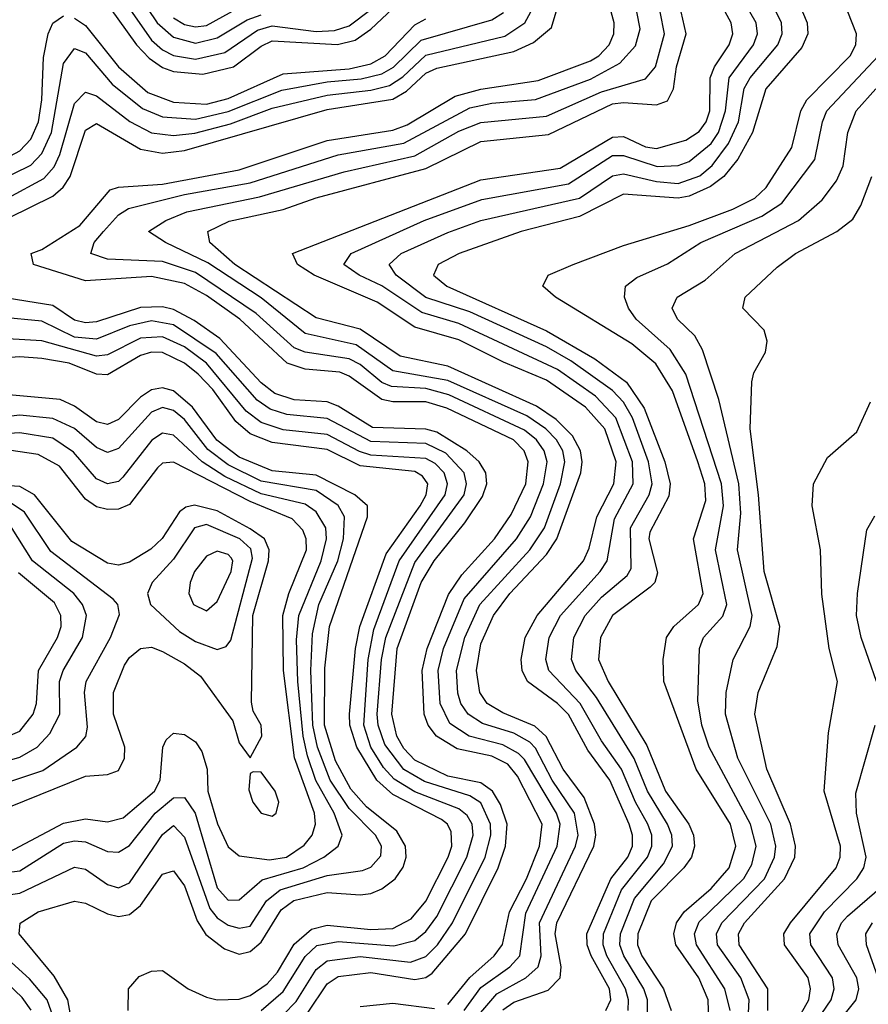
# Model space of a CAD drawing. Header units: inches. Extents: x 501365 to 657855, y 482276 to 547543.
# Tile 703 of 957: x 595690 to 597236, y 536542 to 538336. Entities that reach past the tile are written whole.
import ezdxf

# ---------------------------------------------------------------- set-up
doc = ezdxf.new("R2010")
doc.units = ezdxf.units.IN
doc.header["$MEASUREMENT"] = 0
doc.layers.add('A5593', color=7, linetype='Continuous')

msp = doc.modelspace()

# ---------------------------------------------------------------- linework, layer by layer
at = {"layer": 'A5593', "color": 5}
for points, elevation in [([(595790, 538448), (595903, 538290), (595926, 538266), (595950, 538248.9), (595970, 538241.6), (596023.4, 538236.6), (596079.6, 538250), (596130, 538287.7), (596150, 538297.5), (596269.1, 538290.9), (596301.3, 538298.7), (596330, 538318.5), (596410, 538394.5)], 3420), ([(595873.4, 538430), (595940.2, 538330), (595970, 538303.7), (596010, 538292.9), (596050, 538302.5), (596104.5, 538335.5), (596130, 538344.4)], 3460), ([(595852.6, 538410), (595930, 538298.7), (595950, 538280.7), (595970, 538270.4), (596010, 538263.6), (596063.9, 538276.1), (596123.3, 538316.7), (596150, 538324.6), (596230, 538314.4), (596263.6, 538316.4), (596290, 538324.5), (596330, 538354.6)], 3440), ([(595668.7, 538011.3), (595733.8, 538046.2), (595752.6, 538067.4), (595763.1, 538090), (595790, 538183.1), (595810, 538203.8), (595830, 538196.9), (595890.3, 538150.3), (595929.8, 538129.8), (595970, 538124.8), (596008.8, 538128.8), (596074.2, 538145.8), (596150, 538174.6), (596250, 538198.3), (596330, 538207.7), (596363.8, 538216.2), (596388.2, 538231.8), (596430, 538271.1), (596574.1, 538305.9), (596610.1, 538329.9), (596621.5, 538350)], 3340), ([(595670, 537974.6), (595750, 538014), (595769.3, 538030.7), (595781.6, 538050), (595810, 538134.6), (595830, 538146.7), (595910, 538099.7), (595950, 538092.7), (595990, 538097.4), (596250, 538172.3), (596370, 538191.3), (596394.7, 538205.3), (596430, 538238.1), (596450, 538247.7), (596590, 538277.7), (596625.8, 538294.2), (596658.7, 538321.3), (596667.6, 538350)], 3320), ([(596470, 536541.4), (596510, 536590.5), (596554.3, 536630), (596569.7, 536650.3), (596582.4, 536710), (596613.4, 536770), (596636.9, 536830), (596641.7, 536870), (596597.1, 536957.1), (596579.1, 536979.1), (596550, 536993.7), (596487, 537007), (596449.1, 537030), (596434.4, 537050), (596427, 537070), (596423.4, 537150), (596432.3, 537190), (596471.4, 537288.6), (596495.8, 537324.2), (596555, 537390), (596585.7, 537434.3), (596612.1, 537490), (596616.4, 537530), (596608.9, 537550), (596589.6, 537570), (596468.1, 537628.1), (596430, 537639.2), (596370, 537639.5), (596350, 537643.7), (596290, 537686.4), (596273.3, 537693.3), (596210, 537699.2), (596177, 537710), (596090.8, 537790), (596030, 537833), (595990, 537855.2), (595930, 537867.8), (595810, 537859.8), (595714.8, 537890), (595710.6, 537910), (595730, 537917), (595799.3, 537960.7), (595854.5, 538025.6), (595870, 538030.5), (595950, 538036), (596090, 538062.1), (596250, 538115.4), (596370, 538134.6), (596395.7, 538144.3), (596483.5, 538196.5), (596530, 538209.1), (596634.8, 538225.2), (596730, 538261.1), (596745.2, 538270), (596764.1, 538290), (596772.4, 538310), (596773.3, 538330), (596767.5, 538350)], 3280), ([(596499.7, 536530), (596530, 536572), (596582.7, 536610), (596601.4, 536630), (596612.2, 536707.8), (596669.5, 536830), (596674.5, 536870), (596667.9, 536890), (596610, 536987.4), (596598.9, 536998.9), (596570, 537014.2), (596508.8, 537030), (596473.4, 537053.4), (596456.3, 537090), (596452.5, 537150), (596462.4, 537190), (596499.7, 537280.3), (596595.2, 537390), (596620.5, 537430), (596644.5, 537490), (596650.8, 537530), (596645.7, 537550), (596631.8, 537570), (596610, 537587.6), (596472.1, 537652.1), (596430, 537663.6), (596367.5, 537667.5), (596350, 537674.5), (596310, 537707.4), (596290, 537718), (596210.1, 537730.1), (596190, 537737.7), (596120.7, 537800.7), (596010, 537875), (595950, 537895.2), (595850, 537899.3), (595819.6, 537910), (595825.8, 537930), (595842.3, 537950), (595870, 537980.4), (595888.2, 537991.8), (595990, 538017.5), (596110, 538038.6), (596270.4, 538089.6), (596390, 538111.1), (596510, 538175), (596550, 538183.6), (596630, 538190.2), (596730, 538227.4), (596783.3, 538256.7), (596811.7, 538288.3), (596820.7, 538319.3), (596814.3, 538350)], 3260), ([(596503.8, 536496.2), (596559.1, 536560.9), (596612.3, 536590), (596634.4, 536610), (596640.1, 536630), (596637.2, 536690), (596702.7, 536830), (596707.5, 536850), (596700.9, 536890), (596660, 536950), (596630, 537008.3), (596619.2, 537019.2), (596590, 537035.9), (596533.4, 537053.4), (596507.2, 537070), (596493.8, 537090), (596488.4, 537108.4), (596485.8, 537150), (596500.8, 537210), (596528.5, 537270), (596619.2, 537370), (596646.3, 537410), (596675.4, 537490), (596683.4, 537530), (596679.6, 537550), (596668.3, 537570), (596648.4, 537590), (596613.8, 537613.8), (596470, 537678.6), (596370, 537696), (596303.1, 537743.1), (596210, 537764.1), (596130, 537828.9), (596032.9, 537892.9), (595955.4, 537930), (595924.4, 537950), (595956.2, 537970), (595994.4, 537985.6), (596127, 538013), (596281.4, 538058.6), (596410, 538087.7), (596490, 538132.4), (596530, 538148.7), (596650, 538160.1), (596750, 538204.2), (596830, 538228.1), (596848.6, 538250), (596864.7, 538310), (596857.1, 538350)], 3240), ([(595970, 538339.4), (595990, 538327.1), (596010, 538322.8), (596030, 538325.1), (596090, 538357.9)], 3480), ([(596570, 536531.5), (596590, 536545.6), (596652.7, 536567.3), (596674.5, 536590), (596676.7, 536610), (596665.5, 536670), (596668.5, 536690), (596736.3, 536830), (596739.9, 536850), (596737.3, 536870), (596718.6, 536918.6), (596680.2, 536970), (596649.4, 537029.4), (596628.5, 537048.5), (596570, 537072.9), (596541.9, 537090), (596528.4, 537110), (596522.5, 537150), (596530, 537198.7), (596553, 537250), (596583, 537290), (596650, 537361.4), (596668.8, 537390), (596712.1, 537510), (596715, 537530), (596711.9, 537550), (596697.3, 537577.3), (596667.1, 537607.1), (596631.8, 537631.8), (596470, 537704.5), (596382.9, 537722.9), (596310, 537771.6), (596230, 537792.6), (596082.1, 537890), (596036.6, 537930), (596032.4, 537950), (596071.4, 537968.6), (596170, 537989.7), (596230, 538010.9), (596430, 538064.8), (596530, 538114), (596653.5, 538126.5), (596770, 538182.4), (596790, 538185.1), (596850, 538180.6), (596870, 538188.2), (596881.1, 538210), (596886.8, 538250), (596904.5, 538310), (596895.2, 538350)], 3220), ([(596758, 536530), (596766.9, 536550), (596764.4, 536570), (596731.2, 536630), (596723.8, 536650), (596723, 536670), (596767, 536770), (596797.8, 536810), (596806.3, 536830), (596806.7, 536850), (596800.3, 536870), (596765.1, 536950), (596724.9, 537004.9), (596689.9, 537069.9), (596670, 537089.8), (596615.1, 537130), (596605.6, 537150), (596603.8, 537170), (596611.1, 537210), (596632.5, 537250), (596717.2, 537350), (596727.4, 537372.6), (596741.6, 537430), (596772.5, 537490), (596776.7, 537530), (596756.1, 537590), (596720.9, 537630), (596650, 537679.1), (596571.7, 537711.7), (596490, 537752.6), (596410, 537775.4), (596341.3, 537821.3), (596226.6, 537870), (596196.3, 537890), (596187, 537910), (596530, 538044.1), (596674.9, 538065.1), (596770, 538122), (596790, 538123), (596830, 538104.3), (596850, 538101.4), (596903.8, 538116.2), (596927.7, 538132.3), (596940.6, 538150), (596947.3, 538170), (596948.1, 538230), (596956.1, 538250), (596982.8, 538290), (596989.3, 538310), (596986.4, 538330), (596975.6, 538350)], 3180), ([(596798.4, 536530), (596799.2, 536550), (596793.9, 536570), (596760, 536630), (596753, 536650), (596753.7, 536670), (596786.7, 536750), (596833.6, 536810), (596841.6, 536830), (596841.5, 536850), (596834.3, 536870), (596811.9, 536910), (596786.6, 536970), (596750, 537021.4), (596711.4, 537090), (596653.9, 537150), (596648.8, 537170), (596654.7, 537210), (596675, 537250), (596747.3, 537330), (596760.3, 537350), (596773.5, 537426.5), (596807.9, 537490), (596806.4, 537530), (596776.1, 537610), (596739.3, 537650), (596670, 537698.6), (596490, 537782.5), (596422.4, 537802.4), (596350, 537850.6), (596308.6, 537870), (596280.2, 537890), (596293.9, 537910), (596426.7, 537970), (596531.7, 538008.3), (596690, 538036.6), (596770, 538088.3), (596790, 538088.2), (596851.5, 538068.5), (596889.8, 538070.2), (596910, 538077.4), (596950, 538110), (596963.1, 538130), (596976.1, 538170), (596982.4, 538230), (597027.1, 538290), (597034, 538310), (597031.6, 538330), (597020.4, 538350)], 3160), ([(596833.9, 536510), (596833.8, 536550), (596826.9, 536570), (596790.6, 536630), (596783.7, 536650), (596784.7, 536670), (596810, 536734.1), (596862.7, 536797.3), (596879.3, 536830), (596878.2, 536850), (596870, 536870), (596833.8, 536930), (596809.7, 536989.8), (596740.8, 537100.8), (596703.2, 537150), (596695.5, 537170), (596699.4, 537210), (596720.5, 537250), (596750, 537283.4), (596796.9, 537323.1), (596804.1, 537335.9), (596802.6, 537410), (596837, 537470), (596842.2, 537490), (596835.9, 537530), (596806.3, 537610), (596790, 537638.6), (596770, 537660.2), (596694.2, 537714.2), (596650, 537739.5), (596510, 537803.7), (596430, 537829.8), (596375.7, 537870), (596363.3, 537890), (596385.2, 537910), (596470, 537948.3), (596530, 537969.8), (596710, 538010.6), (596770, 538051), (596790, 538054.9), (596850, 538040.9), (596890, 538037.4), (596929, 538051), (596951.7, 538070), (596981.6, 538110), (596999.7, 538150), (597010, 538210.5), (597020.8, 538230), (597071.1, 538290), (597079, 538310), (597078.2, 538330), (597068.5, 538350)], 3140), ([(597116.4, 538350), (597124.7, 538330), (597126.2, 538310), (597115.1, 538284.9), (597049.5, 538210), (597025.4, 538130), (596998.3, 538081.7), (596973, 538050), (596948.4, 538031.6), (596910, 538014.4), (596890, 538010.7), (596790, 538017.6), (596710, 537976.9), (596603.7, 537950), (596490.5, 537910), (596452.1, 537890), (596444, 537870), (596468.4, 537850), (596650, 537768.9), (596737.8, 537717.8), (596795.4, 537675.4), (596827.7, 537627.7), (596865.5, 537530), (596874.9, 537490), (596872.4, 537467.6), (596838.1, 537401.9), (596836.5, 537390), (596852.3, 537327.7), (596847, 537310), (596838.5, 537301.5), (596769.8, 537249.8), (596748.2, 537210), (596744.7, 537170), (596761.9, 537130), (596832.9, 537012.9), (596866.9, 536930), (596909.4, 536870), (596917.4, 536850), (596919.2, 536830), (596913.8, 536810), (596900.2, 536790), (596840.8, 536730), (596816.1, 536670), (596815.8, 536650), (596823.5, 536630), (596862.7, 536570), (596876.8, 536530)], 3120), ([(596946.5, 536470), (596944.2, 536550), (596927.1, 536590), (596885.2, 536650), (596882, 536670), (596886.9, 536690), (596900.7, 536710), (596950, 536752.9), (596982.5, 536790), (596994.7, 536830), (596985.1, 536870), (596922.2, 536970), (596863.5, 537130), (596862.5, 537170), (596868.6, 537210), (596881.7, 537230), (596926.6, 537270), (596935.1, 537290), (596917.5, 537390), (596940.3, 537459.7), (596938, 537490), (596925.8, 537530), (596879.2, 537659.2), (596848.8, 537708.8), (596805.3, 537745.3), (596666, 537830), (596643, 537850), (596652.9, 537870), (596698.3, 537890), (596790, 537924.6), (596910, 537960.7), (596989.6, 537990.4), (597029.3, 538010.7), (597050, 538030), (597097.1, 538102.9), (597113.4, 538170), (597124.3, 538190), (597203.2, 538270), (597213.5, 538290), (597214.5, 538310), (597198.8, 538350)], 3080), ([(595615.4, 538024.6), (595710, 538070.5), (595730, 538091.8), (595747.7, 538130), (595770, 538256.3), (595790, 538283.3), (595810, 538275.4), (595858.4, 538218.4), (595913.9, 538173.9), (595950, 538158.7), (596010, 538154.3), (596070, 538168.6), (596167.4, 538207.4), (596250, 538222.5), (596312.2, 538227.8), (596350, 538237.2), (596370.9, 538249.1), (596421.5, 538298.5), (596550, 538335.4), (596571.3, 538348.7)], 3360), ([(595620.3, 538059.7), (595690, 538097), (595710, 538118.3), (595724.1, 538150), (595730.3, 538190), (595733, 538267), (595741.9, 538310), (595750.4, 538329.6), (595770, 538343.1)], 3380), ([(595790, 538338.6), (595810, 538325.3), (595869.7, 538249.7), (595923.4, 538203.4), (595970, 538185.8), (596030, 538182), (596070, 538192.4), (596170, 538237.4), (596290, 538246.2), (596330, 538255.1), (596356, 538270), (596410, 538326.7), (596430, 538337.2)], 3380), ([(596984.2, 536530), (596974.6, 536570), (596922.9, 536650), (596919.6, 536670), (596928.2, 536691.8), (597009.1, 536770.9), (597023.9, 536796.1), (597031.6, 536830), (597021.8, 536870), (596946.3, 537010), (596933, 537050), (596925.3, 537094.7), (596928.3, 537190), (596936, 537210), (596971.3, 537248.7), (596978.6, 537270), (596957.6, 537370), (596972.2, 537450), (596968.9, 537490), (596903.8, 537690), (596875, 537735), (596813.4, 537790), (596799.3, 537810), (596791.9, 537830), (596793.6, 537850), (596814.1, 537865.9), (596870, 537891.1), (596930.9, 537930), (597042.3, 537977.7), (597078.5, 538001.5), (597138.8, 538081.2), (597152.4, 538150), (597160.7, 538170), (597254.5, 538270)], 3060), ([(597015.8, 536490), (597019.3, 536550), (597003.6, 536590), (596961.6, 536650), (596959.3, 536670), (596969.1, 536690), (597046.8, 536770), (597065.5, 536810), (597067.5, 536830), (597058.4, 536870), (596998.7, 536990), (596975.7, 537070), (596977.1, 537110), (596990.2, 537169.8), (597020.8, 537230), (597024.3, 537250), (596997.7, 537370), (597003.7, 537436.3), (597000, 537490), (596963.7, 537643.7), (596934.3, 537734.3), (596919.8, 537759.8), (596888.5, 537790), (596878.6, 537810), (596887.7, 537830), (596938.7, 537861.3), (596993.7, 537910), (597108.7, 537970), (597152.3, 538007.7), (597178, 538042), (597190.4, 538069.6), (597198.9, 538130), (597214.3, 538170), (597249.7, 538210)], 3040), ([(597052.8, 536530), (597052.9, 536570), (597000.9, 536650), (596999.5, 536670), (597010.4, 536690), (597083.4, 536770), (597102.1, 536810), (597103.8, 536830), (597094.4, 536870), (597051.4, 536970), (597029.4, 537070), (597035.2, 537110), (597070, 537193.8), (597075, 537230), (597046.3, 537330), (597036.2, 537470), (597020.7, 537590), (597023.8, 537676.2), (597027.6, 537692.4), (597048.6, 537730), (597051.9, 537750), (597046.3, 537770), (597007.7, 537810), (597011.7, 537830), (597070, 537884.8), (597103.4, 537910), (597179, 537950), (597207.8, 537972.2), (597222.8, 537997.2), (597242.8, 538050)], 3020), ([(596214.5, 536525.5), (596250, 536579), (596270, 536592.4), (596330, 536599.6), (596410, 536586.8), (596430, 536590.2), (596441.5, 536598.5), (596501.9, 536670), (596561.6, 536790), (596575.3, 536830), (596578.3, 536870), (596565.8, 536905.8), (596551.3, 536930), (596530, 536944.9), (596470, 536957.2), (596410, 536986.6), (596390, 537007.6), (596377.2, 537030), (596368.2, 537070), (596377.4, 537190), (596421.5, 537310), (596445.2, 537350), (596501.2, 537418.9), (596533.1, 537466.9), (596540.9, 537490), (596539.3, 537510), (596527.4, 537530), (596504.6, 537550), (596450, 537583.9), (596430, 537589.6), (596332.9, 537592.9), (596270, 537631.6), (596250, 537639.2), (596190, 537643.4), (596154.7, 537654.7), (596130, 537674.3), (596054.6, 537754.6), (596007.9, 537787.9), (595970, 537807.6), (595950, 537812.5), (595910, 537811.5), (595830, 537785.5), (595810, 537783.4), (595790, 537788.4), (595750, 537815.3), (595651, 537831)], 3320), ([(596170, 536522.4), (596193.4, 536546.6), (596230, 536605.1), (596250, 536620.7), (596310, 536628.7), (596401.7, 536618.3), (596430, 536628.8), (596451.2, 536650), (596478.5, 536690), (596538, 536810), (596548.3, 536850), (596547.7, 536870), (596530, 536908.9), (596510, 536921.5), (596427.5, 536947.5), (596389.6, 536969.6), (596355.2, 537015.2), (596342.9, 537050), (596341.4, 537070), (596349.4, 537170), (596357, 537210), (596410, 537346.5), (596499.6, 537470), (596504.1, 537490), (596499.6, 537510), (596466.1, 537546.1), (596430, 537563.6), (596330, 537567.1), (596250, 537608.8), (596176.6, 537616.6), (596146.1, 537626.1), (596122.4, 537642.4), (596047.8, 537727.8), (595970, 537779.8), (595930, 537786.8), (595890, 537778), (595830, 537753.7), (595790, 537757.3), (595730, 537786.5), (595653.5, 537793.5)], 3340), ([(596130, 536530), (596170, 536564.8), (596210, 536628.8), (596231.4, 536648.6), (596270, 536656), (596371.6, 536648.4), (596410, 536657.8), (596430, 536674.1), (596450, 536701.6), (596504.9, 536810), (596516.2, 536850), (596514.2, 536870), (596505.5, 536885.5), (596490, 536897.6), (596410, 536928.8), (596372, 536952), (596353, 536973), (596330, 537010), (596316.8, 537050), (596324.9, 537170), (596335.2, 537224.8), (596381.2, 537350), (596465.4, 537470), (596469.6, 537490), (596463.5, 537510), (596447.1, 537527.1), (596430, 537536.4), (596330, 537542.5), (596308.8, 537548.8), (596250, 537580.1), (596170, 537588.6), (596130, 537601.7), (596102.4, 537622.4), (596030, 537710.1), (595990, 537739.7), (595950, 537758), (595910, 537755.3), (595850, 537725.4), (595830, 537722.6), (595730, 537750.8), (595635.8, 537755.8)], 3360), ([(595887.7, 536530), (595888.4, 536570), (595907.5, 536592.4), (595930, 536602), (595950, 536603), (595996.6, 536570), (596030, 536554.7), (596050, 536550), (596090, 536551.2), (596110, 536557.7), (596141.1, 536578.9), (596159.6, 536600.4), (596190, 536651), (596221.7, 536678.3), (596250, 536686), (596330, 536678.1), (596370, 536680), (596402.9, 536697.1), (596430.2, 536729.8), (596470.8, 536810), (596477, 536830), (596476.1, 536856.1), (596469.7, 536870), (596458.5, 536878.5), (596370, 536923.6), (596340.7, 536950), (596304.3, 537010), (596291.5, 537050), (596290.8, 537070), (596301.5, 537190), (596309.7, 537230), (596357.4, 537362.6), (596419.4, 537450), (596430.8, 537470), (596433.6, 537490), (596423.8, 537503.8), (596410, 537512.6), (596310, 537522.7), (596250, 537552.7), (596150, 537565.4), (596110, 537581.4), (596083.5, 537603.5), (596041.8, 537661.8), (596015.2, 537690), (595990, 537710.1), (595950, 537729.2), (595930, 537730), (595910, 537724), (595850, 537688.5), (595830, 537689.8), (595780.2, 537710), (595730, 537718.7), (595690, 537721.5), (595630, 537717.1)], 3380), ([(595794.6, 536454.6), (595777.8, 536550), (595752.8, 536592.8), (595689.1, 536670), (595690.8, 536689.2), (595723.4, 536710), (595790, 536729.4), (595810, 536725.6), (595850, 536706.3), (595870, 536701.6), (595890, 536705.1), (595910, 536721.7), (595950, 536778.5), (595970, 536784.8), (595990, 536757.7), (596013.4, 536693.4), (596028.8, 536668.8), (596062.8, 536642.8), (596090, 536633.1), (596110, 536637.8), (596130, 536654.6), (596166.4, 536713.6), (596189.4, 536730.6), (596250, 536745.4), (596310, 536740.8), (596330, 536743.5), (596350, 536751.7), (596373.8, 536770), (596388.6, 536791.4), (596394.2, 536810), (596393, 536830), (596376.8, 536856.8), (596321.6, 536901.6), (596293.4, 536933.4), (596265.4, 536985.4), (596245, 537050), (596245.9, 537154.1), (596254.4, 537230), (596323.6, 537430), (596323.7, 537450), (596300.6, 537470), (596230, 537505.9), (596150, 537513.8), (596090, 537538.4), (596049.3, 537569.3), (596005, 537630), (595970, 537659.3), (595950, 537665), (595930, 537661.4), (595910, 537647.8), (595870, 537607.1), (595850, 537598.1), (595830, 537603.3), (595790, 537631.6), (595763.6, 537643.6), (595670, 537652.2)], 3420), ([(597070, 536446.8), (597127.9, 536550), (597131, 536570), (597126.8, 536590), (597083.7, 536650), (597082.5, 536670), (597094.2, 536690), (597177.4, 536790), (597184.8, 536810), (597185.6, 536830), (597155.6, 536930), (597163.9, 537036.1), (597179.9, 537130), (597165, 537190), (597151.3, 537288.7), (597149.3, 537370), (597133.6, 537450), (597136.2, 537490), (597162.1, 537537.9), (597215.2, 537584.8), (597240.4, 537639.6)], 2980), ([(595610, 536732.4), (595690, 536744.1), (595790, 536791.4), (595810, 536788), (595850, 536759.9), (595870, 536753.8), (595890, 536763.1), (595950, 536851.1), (595970, 536867.7), (595990, 536846.2), (596036.3, 536716.3), (596050, 536698.9), (596070, 536686), (596090, 536680.2), (596110, 536684), (596139.6, 536730), (596164.5, 536750), (596250, 536776), (596314.7, 536785.3), (596330, 536791.3), (596347.7, 536812.3), (596349.3, 536830), (596338, 536850), (596290, 536898.3), (596255.8, 536950), (596232.6, 537010), (596224.3, 537050), (596220.4, 537150), (596223.5, 537216.5), (596235.2, 537270), (596269.5, 537350), (596280, 537390), (596281.6, 537430), (596270.3, 537450.3), (596230, 537477.6), (596130, 537494.7), (596070, 537524.6), (596032.7, 537552.7), (595990, 537607.1), (595970, 537623.9), (595950, 537628.9), (595930, 537620.6), (595870, 537554.3), (595850, 537547), (595830, 537556.3), (595790, 537591), (595750, 537609.3), (595690, 537615.3), (595605.6, 537605.6)], 3440), ([(595650, 536780), (595690, 536784.5), (595770, 536835), (595790, 536839.7), (595810, 536837.9), (595850, 536820.3), (595870, 536818.8), (595890, 536830.7), (595936.5, 536890), (595970, 536918.1), (595990, 536918.7), (596009.9, 536889.9), (596050, 536753.8), (596070, 536731.6), (596090, 536731.7), (596131.7, 536768.3), (596206.2, 536790), (596244.2, 536810), (596269.9, 536830), (596277.7, 536850), (596262.6, 536890), (596229.5, 536949.5), (596214.1, 536994.1), (596206.3, 537030), (596196.7, 537130), (596194.4, 537205.6), (596198.4, 537250), (596238.9, 537350), (596248.9, 537390), (596247.5, 537410), (596230, 537438.9), (596210, 537452.7), (596130, 537471.9), (596063.5, 537503.5), (596022.2, 537530), (595970, 537579), (595950, 537582.3), (595930.5, 537569.5), (595878, 537502), (595870, 537494.5), (595850, 537490.2), (595830, 537499.4), (595788, 537548), (595750, 537573), (595690, 537582.9), (595650, 537580.6)], 3460), ([(595670, 536818.7), (595770, 536871.8), (595810, 536879.3), (595850, 536874.1), (595878.5, 536881.5), (595935.3, 536930), (595946, 536950), (595951, 537010), (595956.7, 537023.3), (595970, 537035.8), (595990, 537033), (596010, 537019.7), (596022, 537002), (596031.6, 536970), (596032.8, 536930), (596050.5, 536870.5), (596070, 536828.5), (596090, 536812.3), (596144.8, 536804.8), (596175.9, 536810), (596208.2, 536831.8), (596222.7, 536850), (596228.7, 536870), (596227.1, 536890), (596190.9, 536990.9), (596170.4, 537150), (596169.1, 537250), (596180.1, 537290), (596212.2, 537370), (596211.9, 537390), (596205.5, 537405.5), (596186.4, 537426.4), (596110, 537457.8), (595970, 537529.7), (595950, 537527.4), (595940.9, 537519.1), (595890, 537452.2), (595870, 537443.7), (595850, 537443), (595830, 537448.3), (595810, 537462.3), (595762.3, 537522.3), (595723.5, 537543.5), (595670, 537551.2)], 3480), ([(595670, 536900.6), (595810, 536957.1), (595850, 536960.5), (595870, 536967.4), (595880.8, 536990), (595881.2, 537010), (595860.9, 537070), (595860.7, 537110), (595880.8, 537159.3), (595890, 537173.6), (595910, 537189.7), (595930, 537192.3), (595950, 537184.6), (595990, 537162.3), (596019.3, 537139.3), (596078.2, 537058.2), (596090, 537018), (596110, 536991), (596131.3, 537030), (596129.9, 537050), (596115.5, 537075.5), (596112.2, 537092.2), (596114.9, 537250), (596143.1, 537350), (596144.3, 537370), (596135.8, 537390), (596110, 537408), (596050, 537441.1), (596008.7, 537451.3), (595992.5, 537447.5), (595981.1, 537438.9), (595949.4, 537390.6), (595929, 537371), (595890, 537347.5), (595870, 537341.9), (595850, 537345.5), (595784.7, 537384.7), (595717.1, 537470), (595690, 537485.2), (595650, 537487.4)], 3520), ([(595657.3, 536942.7), (595732.2, 536967.8), (595794, 537010), (595810.2, 537029.8), (595813.7, 537046.3), (595807.7, 537110), (595810.8, 537130), (595855.5, 537210), (595871.9, 537251.9), (595868.6, 537270), (595860, 537280), (595746.9, 537366.9), (595698.5, 537438.5), (595674.6, 537454.6)], 3540), ([(597250.8, 537130), (597223.1, 537210), (597214.8, 537250), (597216.2, 537290), (597233.5, 537406.5), (597248, 537432)], 2960), ([(595650, 536980.1), (595690, 536992), (595722, 537010), (595744.9, 537035.1), (595762.9, 537070), (595762.6, 537130), (595769.3, 537150), (595804.1, 537210), (595811.5, 537250), (595804.1, 537270), (595788.7, 537290), (595713.2, 537350), (595673.2, 537413.2)], 3560), ([(595650, 537022.3), (595690, 537039.5), (595714.3, 537070), (595720.8, 537090), (595724.3, 537150), (595758.6, 537210), (595765.3, 537230), (595765.1, 537250), (595753.2, 537273.2), (595688, 537328)], 3580), ([(597090, 536434.8), (597168.5, 536550), (597174, 536570), (597170.8, 536590), (597131.2, 536650), (597129.7, 536670), (597156.3, 536710), (597215, 536770), (597228.1, 536790), (597232.2, 536810), (597214.6, 536890), (597213.4, 536926.6), (597248.6, 537050)], 2960), ([(597118, 536430), (597214, 536550), (597218.6, 536570), (597215.4, 536590), (597181.5, 536650), (597178.7, 536670), (597187.1, 536690), (597198, 536702), (597270, 536764.1)], 2940), ([(595754.2, 536510), (595740, 536550), (595707.8, 536587.8), (595594.5, 536690)], 3440), ([(597254.4, 536590), (597232.8, 536650), (597231.9, 536670), (597243.6, 536690)], 2920), ([(595710.7, 536530.7), (595694.1, 536554.1), (595653.1, 536593.1)], 3460), ([(596310, 536537.5), (596370, 536543.9), (596445.8, 536534.2)], 3280)]:
    msp.add_lwpolyline(points, dxfattribs=dict(at, elevation=elevation))
for points, elevation in [([(596030, 537416.2), (596008.2, 537410), (595970, 537352.6), (595931.2, 537310), (595922.6, 537290), (595928, 537270), (595980.9, 537220.9), (596010, 537202.6), (596050, 537188.4), (596066.3, 537193.7), (596074.6, 537205.4), (596114.3, 537354.3), (596111.3, 537371.3), (596091, 537390)], 3540), ([(596050, 537367.1), (596030, 537358.3), (596008.7, 537330), (596000.6, 537310), (595998.1, 537290), (596006.4, 537270), (596030, 537258.8), (596050, 537275.4), (596075.3, 537330), (596078.3, 537350), (596075, 537355), (596070, 537361.2)], 3560), ([(596115, 536965), (596110, 536962), (596107.4, 536932.6), (596114.5, 536910), (596130, 536889.8), (596150, 536884.2), (596157.2, 536890), (596161.8, 536910), (596155.5, 536930), (596130, 536964.8)], 3520)]:
    msp.add_lwpolyline(points, close=True, dxfattribs=dict(at, elevation=elevation))

doc.saveas('drawing.dxf')
